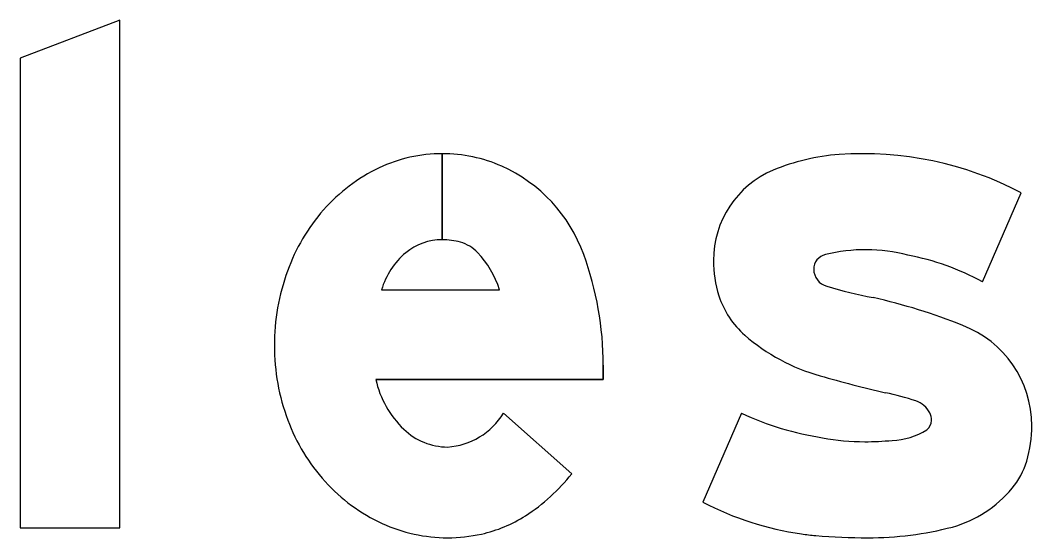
# Model space of a CAD drawing. Extents: x 1806251 to 1809821, y 414895 to 422886.
# Drawn here: x 1809677.1514 to 1809677.4762, y 415042.1939 to 415042.3599 of the extents above; entities that cross this region are included whole.
import ezdxf

# ---------------------------------------------------------------- set-up
doc = ezdxf.new("R2010")
doc.units = 0
for name, color, linetype in [('GSBWFILL', 7, 'Continuous'), ('GSCOLORFILL', 7, 'Continuous'), ('GSOUTLINE', 7, 'Continuous')]:
    doc.layers.add(name, color=color, linetype=linetype)

msp = doc.modelspace()

# ---------------------------------------------------------------- linework, layer by layer
at = {"layer": 'GSBWFILL'}
for p, q in [((1809677.28694, 415042.31707), (1809677.28694, 415042.28947)), ((1809677.28695, 415042.28947), (1809677.28695, 415042.31707)), ((1809677.46041, 415042.27601), (1809677.47283, 415042.30453)), ((1809677.26742, 415042.27344), (1809677.30533, 415042.27344)), ((1809677.3066, 415042.2338), (1809677.32851, 415042.21441)), ((1809677.38304, 415042.2338), (1809677.37062, 415042.20528)), ((1809677.37062, 415042.20528), (1809677.37062, 415042.20528))]:
    msp.add_line(p, q, dxfattribs=at)
msp.add_lwpolyline([(1809677.18342, 415042.19707), (1809677.18342, 415042.35987), (1809677.15142, 415042.34774), (1809677.15142, 415042.19707)], close=True, dxfattribs=at)
msp.add_lwpolyline([(1809677.33862, 415042.2492), (1809677.33862, 415042.24464), (1809677.2656, 415042.24464)], dxfattribs=at)
for centre, major_axis, ratio, start_param, end_param in [((1809677.28694, 415042.26968), (0, 0.04739), 0.999994, 0, 0.44196), ((1809677.28694, 415042.26968), (0, 0.04739), 0.999994, 5.868518, 6.283016), ((1809677.41909, 415042.25022), (0, 0.06676), 0.999999, 0.071378, 0.398007), ((1809677.4219, 415042.20739), (0, 0.10968), 0.999999, 5.800291, 6.352301), ((1809677.2902, 415042.2628), (0, 0.055), 0.999994, 0.44196, 0.851746), ((1809677.28574, 415042.2678), (0, 0.0496), 0.999994, 5.061282, 5.861635), ((1809677.40536, 415042.28286), (0, 0.03136), 0.999999, 0.398006, 1.570796), ((1809677.29527, 415042.25836), (0, 0.06175), 0.999994, 0.851746, 1.222943), ((1809677.28694, 415042.27092), (0, 0.01855), 0.999994, 0, 0.684319), ((1809677.28694, 415042.26796), (0, 0.02151), 0.999994, 6.008019, 6.282813), ((1809677.28953, 415042.27712), (0, 0.012), 0.999994, 5.468651, 6.008019), ((1809677.29147, 415042.26612), (0, 0.02514), 0.999994, 0.703138, 1.275447), ((1809677.27522, 415042.26362), (0, 0.03167), 0.999994, 5.027692, 5.468651), ((1809677.23462, 415042.2492), (0, 0.104), 0.999994, 4.712389, 5.061282), ((1809677.411, 415042.28), (0, 0.0048), 0.999999, 0.21891, 1.570796), ((1809677.42314, 415042.23076), (0, 0.05552), 0.999999, 0, 0.239757), ((1809677.42314, 415042.23371), (0, 0.05257), 0.999999, 6.027142, 6.283185), ((1809677.41944, 415042.19909), (0, 0.08715), 0.999999, 5.793797, 6.086746), ((1809677.41146, 415042.28286), (0, 0.03746), 0.999999, 1.570796, 1.879779), ((1809677.30323, 415042.25547), (0, 0.07021), 0.999994, 1.222943, 1.570796), ((1809677.4118, 415042.28), (0, 0.0056), 0.999999, 1.570796, 2.88808), ((1809677.44623, 415042.38862), (0, 0.11953), 0.999999, 2.83708, 2.965597), ((1809677.40245, 415042.27998), (0, 0.028), 0.999999, 1.879779, 2.42566), ((1809677.38346, 415042.08626), (0, 0.18935), 0.999999, 5.901211, 6.060377), ((1809677.44182, 415042.22981), (0, 0.0344), 0.999999, 4.712389, 5.919951), ((1809677.42498, 415042.30587), (0, 0.06232), 0.999999, 2.42566, 2.869403), ((1809677.30113, 415042.25547), (0, 0.06811), 0.999994, 1.570796, 1.928626), ((1809677.51516, 415042.6157), (0, 0.385), 0.999999, 2.860128, 2.916667), ((1809677.29634, 415042.25142), (0, 0.03148), 0.999994, 1.788032, 2.378697), ((1809677.38924, 415042.07229), (0, 0.17282), 0.999999, 5.990951, 6.04928), ((1809677.43632, 415042.23009), (0, 0.00815), 0.999999, 5.20773, 5.944931), ((1809677.28707, 415042.24587), (0, 0.02296), 0.999994, 3.209537, 4.158837), ((1809677.42324, 415042.31984), (0, 0.09496), 0.999999, 2.70455, 2.991718), ((1809677.43822, 415042.23152), (0, 0.00581), 0.999999, 4.712389, 5.146352), ((1809677.29503, 415042.25319), (0, 0.0616), 0.999994, 1.928626, 2.305123), ((1809677.44033, 415042.23152), (0, 0.0037), 0.999999, 3.769232, 4.712389), ((1809677.43606, 415042.22981), (0, 0.04016), 0.999999, 4.42655, 4.712389), ((1809677.2889, 415042.24378), (0, 0.02082), 0.999994, 2.383204, 3.128268), ((1809677.42257, 415042.29746), (0, 0.07278), 0.999999, 2.95481, 3.141593), ((1809677.4308, 415042.24677), (0, 0.02167), 0.999999, 3.169414, 3.711965), ((1809677.42257, 415042.31603), (0, 0.09135), 0.999999, 3.141593, 3.238422), ((1809677.45156, 415042.22525), (0, 0.024), 0.999999, 4.009587, 4.42655), ((1809677.2816, 415042.25116), (0, 0.05959), 0.999994, 3.710413, 4.047817), ((1809677.29113, 415042.24967), (0, 0.05635), 0.999994, 2.305123, 2.711411), ((1809677.44043, 415042.23415), (0, 0.03825), 0.999999, 3.41426, 4.020407), ((1809677.41626, 415042.29294), (0, 0.09883), 0.999999, 2.661561, 2.999689), ((1809677.29, 415042.23802), (0, 0.044), 0.999994, 3.35931, 3.710413), ((1809677.28863, 415042.24422), (0, 0.05034), 0.999994, 2.711411, 3.141593), ((1809677.42359, 415042.30265), (0, 0.10878), 0.999999, 3.141593, 3.39368), ((1809677.28863, 415042.24422), (0, 0.05034), 0.999994, 3.141593, 3.35931), ((1809677.41359, 415042.2743), (0, 0.08), 0.999999, 2.999689, 3.056979), ((1809677.42359, 415042.39039), (0, 0.19652), 0.999999, 3.056204, 3.141593)]:
    msp.add_ellipse(centre, major_axis=major_axis, ratio=ratio, start_param=start_param, end_param=end_param, dxfattribs=at)
at = {"layer": 'GSCOLORFILL'}
for p, q in [((1809677.28694, 415042.31707), (1809677.28694, 415042.28947)), ((1809677.28695, 415042.28947), (1809677.28695, 415042.31707)), ((1809677.46041, 415042.27601), (1809677.47283, 415042.30453)), ((1809677.26742, 415042.27344), (1809677.30533, 415042.27344)), ((1809677.3066, 415042.2338), (1809677.32851, 415042.21441)), ((1809677.38304, 415042.2338), (1809677.37062, 415042.20528)), ((1809677.37062, 415042.20528), (1809677.37062, 415042.20528))]:
    msp.add_line(p, q, dxfattribs=at)
msp.add_lwpolyline([(1809677.18342, 415042.19707), (1809677.18342, 415042.35987), (1809677.15142, 415042.34774), (1809677.15142, 415042.19707)], close=True, dxfattribs=at)
msp.add_lwpolyline([(1809677.33862, 415042.2492), (1809677.33862, 415042.24464), (1809677.2656, 415042.24464)], dxfattribs=at)
for centre, major_axis, ratio, start_param, end_param in [((1809677.28694, 415042.26968), (0, 0.04739), 0.999994, 0, 0.44196), ((1809677.28694, 415042.26968), (0, 0.04739), 0.999994, 5.868518, 6.283016), ((1809677.41909, 415042.25022), (0, 0.06676), 0.999999, 0.071378, 0.398007), ((1809677.4219, 415042.20739), (0, 0.10968), 0.999999, 5.800291, 6.352301), ((1809677.2902, 415042.2628), (0, 0.055), 0.999994, 0.44196, 0.851746), ((1809677.28574, 415042.2678), (0, 0.0496), 0.999994, 5.061282, 5.861635), ((1809677.40536, 415042.28286), (0, 0.03136), 0.999999, 0.398006, 1.570796), ((1809677.29527, 415042.25836), (0, 0.06175), 0.999994, 0.851746, 1.222943), ((1809677.28694, 415042.27092), (0, 0.01855), 0.999994, 0, 0.684319), ((1809677.28694, 415042.26796), (0, 0.02151), 0.999994, 6.008019, 6.282813), ((1809677.28953, 415042.27712), (0, 0.012), 0.999994, 5.468651, 6.008019), ((1809677.29147, 415042.26612), (0, 0.02514), 0.999994, 0.703138, 1.275447), ((1809677.27522, 415042.26362), (0, 0.03167), 0.999994, 5.027692, 5.468651), ((1809677.23462, 415042.2492), (0, 0.104), 0.999994, 4.712389, 5.061282), ((1809677.411, 415042.28), (0, 0.0048), 0.999999, 0.21891, 1.570796), ((1809677.42314, 415042.23076), (0, 0.05552), 0.999999, 0, 0.239757), ((1809677.42314, 415042.23371), (0, 0.05257), 0.999999, 6.027142, 6.283185), ((1809677.41944, 415042.19909), (0, 0.08715), 0.999999, 5.793797, 6.086746), ((1809677.41146, 415042.28286), (0, 0.03746), 0.999999, 1.570796, 1.879779), ((1809677.30323, 415042.25547), (0, 0.07021), 0.999994, 1.222943, 1.570796), ((1809677.4118, 415042.28), (0, 0.0056), 0.999999, 1.570796, 2.88808), ((1809677.44623, 415042.38862), (0, 0.11953), 0.999999, 2.83708, 2.965597), ((1809677.40245, 415042.27998), (0, 0.028), 0.999999, 1.879779, 2.42566), ((1809677.38346, 415042.08626), (0, 0.18935), 0.999999, 5.901211, 6.060377), ((1809677.44182, 415042.22981), (0, 0.0344), 0.999999, 4.712389, 5.919951), ((1809677.42498, 415042.30587), (0, 0.06232), 0.999999, 2.42566, 2.869403), ((1809677.30113, 415042.25547), (0, 0.06811), 0.999994, 1.570796, 1.928626), ((1809677.51516, 415042.6157), (0, 0.385), 0.999999, 2.860128, 2.916667), ((1809677.29634, 415042.25142), (0, 0.03148), 0.999994, 1.788032, 2.378697), ((1809677.38924, 415042.07229), (0, 0.17282), 0.999999, 5.990951, 6.04928), ((1809677.43632, 415042.23009), (0, 0.00815), 0.999999, 5.20773, 5.944931), ((1809677.28707, 415042.24587), (0, 0.02296), 0.999994, 3.209537, 4.158837), ((1809677.42324, 415042.31984), (0, 0.09496), 0.999999, 2.70455, 2.991718), ((1809677.43822, 415042.23152), (0, 0.00581), 0.999999, 4.712389, 5.146352), ((1809677.29503, 415042.25319), (0, 0.0616), 0.999994, 1.928626, 2.305123), ((1809677.44033, 415042.23152), (0, 0.0037), 0.999999, 3.769232, 4.712389), ((1809677.43606, 415042.22981), (0, 0.04016), 0.999999, 4.42655, 4.712389), ((1809677.2889, 415042.24378), (0, 0.02082), 0.999994, 2.383204, 3.128268), ((1809677.42257, 415042.29746), (0, 0.07278), 0.999999, 2.95481, 3.141593), ((1809677.4308, 415042.24677), (0, 0.02167), 0.999999, 3.169414, 3.711965), ((1809677.42257, 415042.31603), (0, 0.09135), 0.999999, 3.141593, 3.238422), ((1809677.45156, 415042.22525), (0, 0.024), 0.999999, 4.009587, 4.42655), ((1809677.2816, 415042.25116), (0, 0.05959), 0.999994, 3.710413, 4.047817), ((1809677.29113, 415042.24967), (0, 0.05635), 0.999994, 2.305123, 2.711411), ((1809677.44043, 415042.23415), (0, 0.03825), 0.999999, 3.41426, 4.020407), ((1809677.41626, 415042.29294), (0, 0.09883), 0.999999, 2.661561, 2.999689), ((1809677.29, 415042.23802), (0, 0.044), 0.999994, 3.35931, 3.710413), ((1809677.28863, 415042.24422), (0, 0.05034), 0.999994, 2.711411, 3.141593), ((1809677.42359, 415042.30265), (0, 0.10878), 0.999999, 3.141593, 3.39368), ((1809677.28863, 415042.24422), (0, 0.05034), 0.999994, 3.141593, 3.35931), ((1809677.41359, 415042.2743), (0, 0.08), 0.999999, 2.999689, 3.056979), ((1809677.42359, 415042.39039), (0, 0.19652), 0.999999, 3.056204, 3.141593)]:
    msp.add_ellipse(centre, major_axis=major_axis, ratio=ratio, start_param=start_param, end_param=end_param, dxfattribs=at)
at = {"layer": 'GSOUTLINE'}
for p, q in [((1809677.46041, 415042.27601), (1809677.47283, 415042.30453)), ((1809677.26742, 415042.27344), (1809677.30533, 415042.27344)), ((1809677.32851, 415042.21441), (1809677.3066, 415042.2338)), ((1809677.38304, 415042.2338), (1809677.37062, 415042.20528)), ((1809677.37062, 415042.20528), (1809677.37062, 415042.20528))]:
    msp.add_line(p, q, dxfattribs=at)
msp.add_lwpolyline([(1809677.18342, 415042.19707), (1809677.18342, 415042.35987), (1809677.15142, 415042.34774), (1809677.15142, 415042.19707)], close=True, dxfattribs=at)
msp.add_lwpolyline([(1809677.2656, 415042.24464), (1809677.33862, 415042.24464), (1809677.33862, 415042.2492)], dxfattribs=at)
for centre, major_axis, ratio, start_param, end_param in [((1809677.28694, 415042.26968), (0, 0.04739), 0.999994, 0, 0.44196), ((1809677.28694, 415042.26968), (0, 0.04739), 0.999994, 5.868518, 6.283185), ((1809677.41909, 415042.25022), (0, 0.06676), 0.999999, 0.071378, 0.398007), ((1809677.4219, 415042.20739), (0, 0.10968), 0.999999, 5.800291, 6.352301), ((1809677.2902, 415042.2628), (0, 0.055), 0.999994, 0.44196, 0.851746), ((1809677.28574, 415042.2678), (0, 0.0496), 0.999994, 5.061282, 5.861635), ((1809677.40536, 415042.28286), (0, 0.03136), 0.999999, 0.398006, 1.570796), ((1809677.29527, 415042.25836), (0, 0.06175), 0.999994, 0.851746, 1.222943), ((1809677.28694, 415042.27092), (0, 0.01855), 0.999994, 0, 0.684319), ((1809677.28694, 415042.26796), (0, 0.02151), 0.999994, 6.008019, 6.283185), ((1809677.28953, 415042.27712), (0, 0.012), 0.999994, 5.468651, 6.008019), ((1809677.29147, 415042.26612), (0, 0.02514), 0.999994, 0.703138, 1.275447), ((1809677.27522, 415042.26362), (0, 0.03167), 0.999994, 5.027692, 5.468651), ((1809677.23462, 415042.2492), (0, 0.104), 0.999994, 4.712389, 5.061282), ((1809677.411, 415042.28), (0, 0.0048), 0.999999, 0.21891, 1.570796), ((1809677.42314, 415042.23076), (0, 0.05552), 0.999999, 0, 0.239757), ((1809677.42314, 415042.23371), (0, 0.05257), 0.999999, 6.027142, 6.283185), ((1809677.41944, 415042.19909), (0, 0.08715), 0.999999, 5.793797, 6.086746), ((1809677.41146, 415042.28286), (0, 0.03746), 0.999999, 1.570796, 1.879779), ((1809677.30323, 415042.25547), (0, 0.07021), 0.999994, 1.222943, 1.570796), ((1809677.4118, 415042.28), (0, 0.0056), 0.999999, 1.570796, 2.88808), ((1809677.44623, 415042.38862), (0, 0.11953), 0.999999, 2.83708, 2.965597), ((1809677.40245, 415042.27998), (0, 0.028), 0.999999, 1.879779, 2.42566), ((1809677.38346, 415042.08626), (0, 0.18935), 0.999999, 5.901211, 6.060377), ((1809677.44182, 415042.22981), (0, 0.0344), 0.999999, 4.712389, 5.919951), ((1809677.42498, 415042.30587), (0, 0.06232), 0.999999, 2.42566, 2.869403), ((1809677.30113, 415042.25547), (0, 0.06811), 0.999994, 1.570796, 1.928626), ((1809677.51516, 415042.6157), (0, 0.385), 0.999999, 2.860128, 2.916667), ((1809677.29634, 415042.25142), (0, 0.03148), 0.999994, 1.788032, 2.378697), ((1809677.38924, 415042.07229), (0, 0.17282), 0.999999, 5.990951, 6.04928), ((1809677.43632, 415042.23009), (0, 0.00815), 0.999999, 5.20773, 5.944931), ((1809677.28707, 415042.24587), (0, 0.02296), 0.999994, 3.209537, 4.158837), ((1809677.42324, 415042.31984), (0, 0.09496), 0.999999, 2.70455, 2.991718), ((1809677.43822, 415042.23152), (0, 0.00581), 0.999999, 4.712389, 5.146352), ((1809677.29503, 415042.25319), (0, 0.0616), 0.999994, 1.928626, 2.305123), ((1809677.44033, 415042.23152), (0, 0.0037), 0.999999, 3.769232, 4.712389), ((1809677.43606, 415042.22981), (0, 0.04016), 0.999999, 4.42655, 4.712389), ((1809677.2889, 415042.24378), (0, 0.02082), 0.999994, 2.383204, 3.128268), ((1809677.42257, 415042.29746), (0, 0.07278), 0.999999, 2.95481, 3.141593), ((1809677.4308, 415042.24677), (0, 0.02167), 0.999999, 3.169414, 3.711965), ((1809677.42257, 415042.31603), (0, 0.09135), 0.999999, 3.141593, 3.238422), ((1809677.45156, 415042.22525), (0, 0.024), 0.999999, 4.009587, 4.42655), ((1809677.2816, 415042.25116), (0, 0.05959), 0.999994, 3.710413, 4.047817), ((1809677.29113, 415042.24967), (0, 0.05635), 0.999994, 2.305123, 2.711411), ((1809677.44043, 415042.23415), (0, 0.03825), 0.999999, 3.41426, 4.020407), ((1809677.41626, 415042.29294), (0, 0.09883), 0.999999, 2.661561, 2.999689), ((1809677.29, 415042.23802), (0, 0.044), 0.999994, 3.35931, 3.710413), ((1809677.28863, 415042.24422), (0, 0.05034), 0.999994, 2.711411, 3.141593), ((1809677.42359, 415042.30265), (0, 0.10878), 0.999999, 3.141593, 3.39368), ((1809677.28863, 415042.24422), (0, 0.05034), 0.999994, 3.141593, 3.35931), ((1809677.41359, 415042.2743), (0, 0.08), 0.999999, 2.999689, 3.056979), ((1809677.42359, 415042.39039), (0, 0.19652), 0.999999, 3.056204, 3.141593)]:
    msp.add_ellipse(centre, major_axis=major_axis, ratio=ratio, start_param=start_param, end_param=end_param, dxfattribs=at)

doc.saveas('drawing.dxf')
